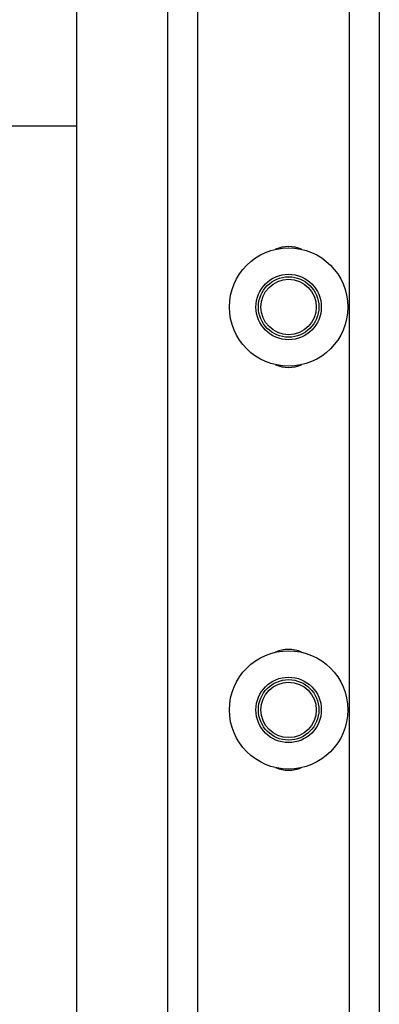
# Model space of a CAD drawing. Header units: inches. Extents: x 170 to 284, y 215 to 248.
# Tile 825 of 1056: x 235.267 to 235.419, y 223.74 to 224.158. Entities that reach past the tile are written whole.
import ezdxf

# ---------------------------------------------------------------- set-up
doc = ezdxf.new("R2010")
doc.units = ezdxf.units.IN
doc.header["$LTSCALE"] = 0.25
doc.header["$MEASUREMENT"] = 0
doc.layers.add('RH TOP OF HOOD', color=7, linetype='Continuous')

msp = doc.modelspace()

# ---------------------------------------------------------------- hatches: boundary and pattern name
at = {"layer": 'RH TOP OF HOOD'}
h = msp.add_hatch(dxfattribs=at)
h.set_pattern_fill('ANSI31', color=256, style=0)
h.set_pattern_definition([(45, (2.707916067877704, 14.11108102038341), (-0.08838834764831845, 0.08838834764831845), [])])
h.paths.add_polyline_path([(234.7754488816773, 224.1133359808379), (235.2910738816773, 224.1133359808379), (235.2910738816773, 225.5900686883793), (235.0545797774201, 225.5900686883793), (235.0545797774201, 225.6547275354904), (235.0161645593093, 225.5213686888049), (235.0161645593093, 225.5900686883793), (234.7754488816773, 225.5900686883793)])

# ---------------------------------------------------------------- linework, layer by layer
for p, q in [((235.2910688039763, 220.0917137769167), (235.2910688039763, 225.5747237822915)), ((235.3295902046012, 220.0917137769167), (235.3295902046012, 224.2573507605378)), ((235.3424306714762, 220.0917137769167), (235.3424306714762, 224.2563966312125)), ((235.4066330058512, 224.2516259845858), (235.4066330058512, 220.0917137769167)), ((235.4194734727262, 224.2506718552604), (235.4194734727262, 220.0917137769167)), ((235.2910688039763, 220.1328032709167), (235.2910688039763, 224.2400406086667)), ((234.7754488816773, 224.1133359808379), (235.2910738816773, 224.1133359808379))]:
    msp.add_line(p, q, dxfattribs=at)
for centre, radius in [((235.3809520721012, 224.0363052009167), 0.02515019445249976), ((235.3809520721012, 224.0363052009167), 0.01390194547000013), ((235.3809520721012, 224.0363052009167), 0.01284046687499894), ((235.3809520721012, 224.0363052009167), 0.01177042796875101), ((235.3809520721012, 223.8650989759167), 0.02515019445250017), ((235.3809520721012, 223.8650989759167), 0.0139019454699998), ((235.3809520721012, 223.8650989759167), 0.01284046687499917), ((235.3809520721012, 223.8650989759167), 0.01177042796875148)]:
    msp.add_circle(centre, radius, dxfattribs=at)
for centre, radius, start, end in [((235.3809520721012, 224.0480756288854), 0.01391050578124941, 66.57992814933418, 113.4200718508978), ((235.3809520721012, 224.0245347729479), 0.0139105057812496, 246.5799281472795, 293.4200718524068), ((235.3809520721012, 223.8768694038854), 0.01391050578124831, 66.57992814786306, 113.4200718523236), ((235.3809520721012, 223.8533285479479), 0.01391050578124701, 246.5799281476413, 293.4200718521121)]:
    msp.add_arc(centre, radius, start, end, dxfattribs=at)

doc.saveas('drawing.dxf')
